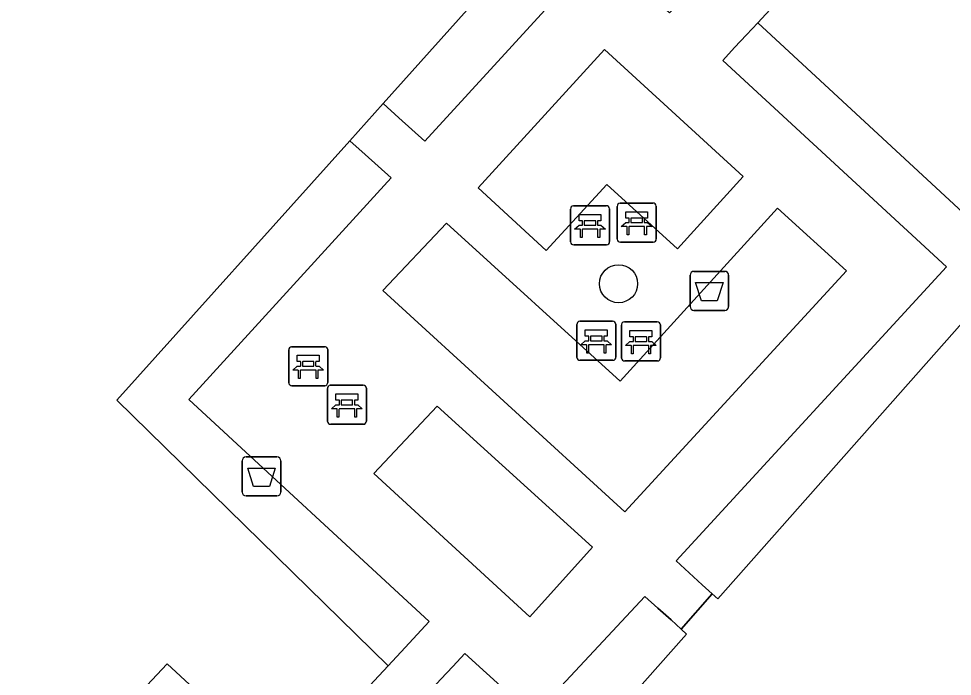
# Model space of a CAD drawing. Extents: x 159039 to 160102, y 381214 to 382524.
# Drawn here: x 159767.15 to 159791.08, y 381888.16 to 381905.02 of the extents above; entities that cross this region are included whole.
import ezdxf

# ---------------------------------------------------------------- set-up
doc = ezdxf.new("R2010")
doc.units = 0
for name, color, linetype in [('IMGEO_Afvalbak', 7, 'Continuous'), ('IMGEO_Bank', 7, 'Continuous'), ('IMGEO_Boom', 7, 'Continuous'), ('IMGEO_Groenvoorziening', 7, 'Continuous'), ('IMGEO_Haag', 7, 'Continuous'), ('IMGEO_Voetpad_open', 7, 'Continuous')]:
    doc.layers.add(name, color=color, linetype=linetype)

msp = doc.modelspace()

# ---------------------------------------------------------------- linework, layer by layer
at = {"layer": 'IMGEO_Afvalbak'}
for p, q in [((159784.454, 381898.54), (159785.244, 381898.54)), ((159785.244, 381898.54), (159784.454, 381898.54)), ((159784.354, 381897.64), (159784.354, 381898.44)), ((159784.354, 381898.44), (159784.354, 381897.64)), ((159785.344, 381898.44), (159785.344, 381897.64)), ((159785.344, 381897.64), (159785.344, 381898.44)), ((159785.244, 381897.54), (159784.454, 381897.54)), ((159784.454, 381897.54), (159785.244, 381897.54)), ((159772.876, 381892.881), (159772.876, 381893.681)), ((159772.876, 381893.681), (159772.876, 381892.881)), ((159772.976, 381893.781), (159773.766, 381893.781)), ((159773.766, 381893.781), (159772.976, 381893.781)), ((159773.866, 381893.681), (159773.866, 381892.881)), ((159773.866, 381892.881), (159773.866, 381893.681)), ((159773.766, 381892.781), (159772.976, 381892.781)), ((159772.976, 381892.781), (159773.766, 381892.781))]:
    msp.add_line(p, q, dxfattribs=at)
for points in [[(159784.497, 381898.254), (159785.201, 381898.254), (159785.052, 381897.784), (159784.646, 381897.784), (159784.497, 381898.254)], [(159773.019, 381893.495), (159773.723, 381893.495), (159773.574, 381893.025), (159773.168, 381893.025), (159773.019, 381893.495)]]:
    msp.add_lwpolyline(points, dxfattribs=at)
for centre, start, end in [((159784.454, 381898.44), 90, 180), ((159784.454, 381898.44), 90, 180), ((159785.244, 381898.44), 0, 90), ((159785.244, 381898.44), 360, 90), ((159784.454, 381897.64), 180, 270), ((159784.454, 381897.64), 180, 270), ((159785.244, 381897.64), 270, 0), ((159785.244, 381897.64), 270, 0), ((159772.976, 381893.681), 90, 180), ((159772.976, 381893.681), 90, 180), ((159773.766, 381893.681), 0, 90), ((159773.766, 381893.681), 360, 90), ((159772.976, 381892.881), 180, 270), ((159772.976, 381892.881), 180, 270), ((159773.766, 381892.881), 270, 0), ((159773.766, 381892.881), 270, 0)]:
    msp.add_arc(centre, 0.1, start, end, dxfattribs=at)
at = {"layer": 'IMGEO_Bank'}
for p, q in [((159781.367, 381900.22), (159782.208, 381900.22)), ((159782.208, 381900.22), (159781.367, 381900.22)), ((159782.292, 381900.145), (159782.292, 381899.304)), ((159782.292, 381899.304), (159782.292, 381900.145)), ((159782.488, 381899.364), (159782.488, 381900.205)), ((159782.488, 381900.205), (159782.488, 381899.364)), ((159782.563, 381900.289), (159783.404, 381900.289)), ((159783.404, 381900.289), (159782.563, 381900.289)), ((159783.488, 381900.214), (159783.488, 381899.373)), ((159783.488, 381899.373), (159783.488, 381900.214)), ((159781.292, 381899.295), (159781.292, 381900.136)), ((159781.292, 381900.136), (159781.292, 381899.295)), ((159782.797, 381899.795), (159782.797, 381899.901)), ((159782.841, 381899.901), (159782.841, 381899.795)), ((159783.129, 381899.907), (159782.847, 381899.907)), ((159783.135, 381899.795), (159783.135, 381899.901)), ((159783.179, 381899.901), (159783.179, 381899.795)), ((159781.601, 381899.726), (159781.601, 381899.832)), ((159781.645, 381899.832), (159781.645, 381899.726)), ((159781.933, 381899.838), (159781.651, 381899.838)), ((159781.651, 381899.72), (159781.933, 381899.72)), ((159781.939, 381899.726), (159781.939, 381899.832)), ((159781.983, 381899.832), (159781.983, 381899.726)), ((159783.185, 381899.687), (159782.792, 381899.687)), ((159782.847, 381899.789), (159783.129, 381899.789)), ((159781.989, 381899.618), (159781.596, 381899.618)), ((159782.217, 381899.22), (159781.376, 381899.22)), ((159781.376, 381899.22), (159782.217, 381899.22)), ((159783.413, 381899.289), (159782.572, 381899.289)), ((159782.572, 381899.289), (159783.413, 381899.289)), ((159781.453, 381896.334), (159781.453, 381897.175)), ((159781.453, 381897.175), (159781.453, 381896.334)), ((159781.528, 381897.259), (159782.369, 381897.259)), ((159782.369, 381897.259), (159781.528, 381897.259)), ((159782.453, 381897.184), (159782.453, 381896.343)), ((159782.453, 381896.343), (159782.453, 381897.184)), ((159782.596, 381896.317), (159782.596, 381897.158)), ((159782.596, 381897.158), (159782.596, 381896.317)), ((159782.671, 381897.242), (159783.512, 381897.242)), ((159783.512, 381897.242), (159782.671, 381897.242)), ((159783.596, 381897.167), (159783.596, 381896.326)), ((159783.596, 381896.326), (159783.596, 381897.167)), ((159781.762, 381896.765), (159781.762, 381896.871)), ((159781.806, 381896.871), (159781.806, 381896.765)), ((159782.094, 381896.877), (159781.812, 381896.877)), ((159782.1, 381896.765), (159782.1, 381896.871)), ((159782.144, 381896.871), (159782.144, 381896.765)), ((159782.905, 381896.748), (159782.905, 381896.854)), ((159782.949, 381896.854), (159782.949, 381896.748)), ((159783.237, 381896.86), (159782.955, 381896.86)), ((159783.243, 381896.748), (159783.243, 381896.854)), ((159783.287, 381896.854), (159783.287, 381896.748)), ((159774.143, 381896.608), (159774.984, 381896.608)), ((159774.984, 381896.608), (159774.143, 381896.608)), ((159782.15, 381896.657), (159781.757, 381896.657)), ((159781.812, 381896.759), (159782.094, 381896.759)), ((159783.293, 381896.64), (159782.9, 381896.64)), ((159782.955, 381896.742), (159783.237, 381896.742)), ((159774.068, 381895.683), (159774.068, 381896.524)), ((159774.068, 381896.524), (159774.068, 381895.683)), ((159775.068, 381896.533), (159775.068, 381895.692)), ((159775.068, 381895.692), (159775.068, 381896.533)), ((159774.377, 381896.114), (159774.377, 381896.22)), ((159774.421, 381896.22), (159774.421, 381896.114)), ((159774.709, 381896.226), (159774.427, 381896.226)), ((159774.427, 381896.108), (159774.709, 381896.108)), ((159774.715, 381896.114), (159774.715, 381896.22)), ((159774.759, 381896.22), (159774.759, 381896.114)), ((159782.378, 381896.259), (159781.537, 381896.259)), ((159781.537, 381896.259), (159782.378, 381896.259)), ((159783.521, 381896.242), (159782.68, 381896.242)), ((159782.68, 381896.242), (159783.521, 381896.242)), ((159774.765, 381896.006), (159774.372, 381896.006)), ((159774.993, 381895.608), (159774.152, 381895.608)), ((159774.152, 381895.608), (159774.993, 381895.608)), ((159775.135, 381895.618), (159775.976, 381895.618)), ((159775.976, 381895.618), (159775.135, 381895.618)), ((159775.06, 381894.693), (159775.06, 381895.534)), ((159775.06, 381895.534), (159775.06, 381894.693)), ((159776.06, 381895.543), (159776.06, 381894.702)), ((159776.06, 381894.702), (159776.06, 381895.543)), ((159775.369, 381895.124), (159775.369, 381895.23)), ((159775.413, 381895.23), (159775.413, 381895.124)), ((159775.701, 381895.236), (159775.419, 381895.236)), ((159775.419, 381895.118), (159775.701, 381895.118)), ((159775.707, 381895.124), (159775.707, 381895.23)), ((159775.751, 381895.23), (159775.751, 381895.124)), ((159775.757, 381895.016), (159775.364, 381895.016)), ((159775.985, 381894.618), (159775.144, 381894.618)), ((159775.144, 381894.618), (159775.985, 381894.618))]:
    msp.add_line(p, q, dxfattribs=at)
for points in [[(159781.595, 381899.838), (159781.509, 381899.838), (159781.509, 381899.999), (159782.072, 381899.999), (159782.072, 381899.838), (159781.989, 381899.838)], [(159782.791, 381899.907), (159782.705, 381899.907), (159782.705, 381900.068), (159783.268, 381900.068), (159783.268, 381899.907), (159783.185, 381899.907)], [(159781.539, 381899.618), (159781.397, 381899.618), (159781.509, 381899.72), (159781.595, 381899.72)], [(159781.989, 381899.72), (159782.072, 381899.72), (159782.184, 381899.618), (159782.045, 381899.618)], [(159782.735, 381899.687), (159782.593, 381899.687), (159782.705, 381899.789), (159782.791, 381899.789)], [(159782.785, 381899.68), (159782.785, 381899.473), (159782.742, 381899.473), (159782.742, 381899.68)], [(159783.185, 381899.789), (159783.268, 381899.789), (159783.38, 381899.687), (159783.241, 381899.687)], [(159783.235, 381899.68), (159783.235, 381899.473), (159783.191, 381899.473), (159783.191, 381899.68)], [(159781.589, 381899.611), (159781.589, 381899.404), (159781.546, 381899.404), (159781.546, 381899.611)], [(159782.039, 381899.611), (159782.039, 381899.404), (159781.995, 381899.404), (159781.995, 381899.611)], [(159781.756, 381896.877), (159781.67, 381896.877), (159781.67, 381897.038), (159782.233, 381897.038), (159782.233, 381896.877), (159782.15, 381896.877)], [(159782.899, 381896.86), (159782.813, 381896.86), (159782.813, 381897.021), (159783.376, 381897.021), (159783.376, 381896.86), (159783.293, 381896.86)], [(159781.7, 381896.657), (159781.558, 381896.657), (159781.67, 381896.759), (159781.756, 381896.759)], [(159781.75, 381896.65), (159781.75, 381896.443), (159781.707, 381896.443), (159781.707, 381896.65)], [(159782.15, 381896.759), (159782.233, 381896.759), (159782.345, 381896.657), (159782.206, 381896.657)], [(159782.2, 381896.65), (159782.2, 381896.443), (159782.156, 381896.443), (159782.156, 381896.65)], [(159782.843, 381896.64), (159782.701, 381896.64), (159782.813, 381896.742), (159782.899, 381896.742)], [(159782.893, 381896.633), (159782.893, 381896.426), (159782.85, 381896.426), (159782.85, 381896.633)], [(159783.293, 381896.742), (159783.376, 381896.742), (159783.488, 381896.64), (159783.349, 381896.64)], [(159783.343, 381896.633), (159783.343, 381896.426), (159783.299, 381896.426), (159783.299, 381896.633)], [(159774.371, 381896.226), (159774.285, 381896.226), (159774.285, 381896.387), (159774.848, 381896.387), (159774.848, 381896.226), (159774.765, 381896.226)], [(159774.315, 381896.006), (159774.173, 381896.006), (159774.285, 381896.108), (159774.371, 381896.108)], [(159774.765, 381896.108), (159774.848, 381896.108), (159774.96, 381896.006), (159774.821, 381896.006)], [(159774.365, 381895.999), (159774.365, 381895.792), (159774.322, 381895.792), (159774.322, 381895.999)], [(159774.815, 381895.999), (159774.815, 381895.792), (159774.771, 381895.792), (159774.771, 381895.999)], [(159775.363, 381895.236), (159775.277, 381895.236), (159775.277, 381895.397), (159775.84, 381895.397), (159775.84, 381895.236), (159775.757, 381895.236)], [(159775.307, 381895.016), (159775.165, 381895.016), (159775.277, 381895.118), (159775.363, 381895.118)], [(159775.757, 381895.118), (159775.84, 381895.118), (159775.952, 381895.016), (159775.813, 381895.016)], [(159775.357, 381895.009), (159775.357, 381894.802), (159775.314, 381894.802), (159775.314, 381895.009)], [(159775.807, 381895.009), (159775.807, 381894.802), (159775.763, 381894.802), (159775.763, 381895.009)]]:
    msp.add_lwpolyline(points, dxfattribs=at)
for centre, radius, start, end in [((159781.37, 381900.142), 0.0779, 92.4484, 184.2845), ((159781.37, 381900.142), 0.0779, 92.4484, 184.2845), ((159782.214, 381900.142), 0.0779, 2.4484, 94.2845), ((159782.214, 381900.142), 0.0779, 2.4484, 94.2845), ((159782.566, 381900.211), 0.0779, 92.4484, 184.2845), ((159782.566, 381900.211), 0.0779, 92.4484, 184.2845), ((159783.41, 381900.211), 0.0779, 2.4484, 94.2845), ((159783.41, 381900.211), 0.0779, 2.4484, 94.2845), ((159782.79, 381899.9), 0.00671, 2.8957, 87.1043), ((159782.847, 381899.9), 0.00671, 92.8957, 177.1043), ((159783.129, 381899.9), 0.00671, 2.8957, 87.1043), ((159783.186, 381899.9), 0.00671, 92.8957, 177.1043), ((159781.594, 381899.831), 0.00671, 2.8957, 87.1043), ((159781.594, 381899.727), 0.00671, 272.8957, 357.1043), ((159781.651, 381899.831), 0.00671, 92.8957, 177.1043), ((159781.651, 381899.727), 0.00671, 182.8957, 267.1043), ((159781.933, 381899.831), 0.00671, 2.8957, 87.1043), ((159781.933, 381899.727), 0.00671, 272.8957, 357.1043), ((159781.99, 381899.831), 0.00671, 92.8957, 177.1043), ((159781.99, 381899.727), 0.00671, 182.8957, 267.1043), ((159782.735, 381899.68), 0.00671, 2.8957, 87.1043), ((159782.792, 381899.68), 0.00671, 92.8957, 177.1043), ((159782.79, 381899.796), 0.00671, 272.8957, 357.1043), ((159782.847, 381899.796), 0.00671, 182.8957, 267.1043), ((159783.129, 381899.796), 0.00671, 272.8957, 357.1043), ((159783.186, 381899.796), 0.00671, 182.8957, 267.1043), ((159783.184, 381899.68), 0.00671, 2.8957, 87.1043), ((159783.241, 381899.68), 0.00671, 92.8957, 177.1043), ((159781.539, 381899.611), 0.00671, 2.8957, 87.1043), ((159781.596, 381899.611), 0.00671, 92.8957, 177.1043), ((159781.988, 381899.611), 0.00671, 2.8957, 87.1043), ((159782.045, 381899.611), 0.00671, 92.8957, 177.1043), ((159781.37, 381899.298), 0.0779, 182.4484, 274.2845), ((159781.37, 381899.298), 0.0779, 182.4484, 274.2845), ((159782.214, 381899.298), 0.0779, 272.4484, 4.2845), ((159782.214, 381899.298), 0.0779, 272.4484, 4.2845), ((159782.566, 381899.367), 0.0779, 182.4484, 274.2845), ((159782.566, 381899.367), 0.0779, 182.4484, 274.2845), ((159783.41, 381899.367), 0.0779, 272.4484, 4.2845), ((159783.41, 381899.367), 0.0779, 272.4484, 4.2845), ((159781.531, 381897.181), 0.0779, 92.4484, 184.2845), ((159781.531, 381897.181), 0.0779, 92.4484, 184.2845), ((159782.375, 381897.181), 0.0779, 2.4484, 94.2845), ((159782.375, 381897.181), 0.0779, 2.4484, 94.2845), ((159782.674, 381897.164), 0.0779, 92.4484, 184.2845), ((159782.674, 381897.164), 0.0779, 92.4484, 184.2845), ((159783.518, 381897.164), 0.0779, 2.4484, 94.2845), ((159783.518, 381897.164), 0.0779, 2.4484, 94.2845), ((159781.755, 381896.87), 0.00671, 2.8957, 87.1043), ((159781.812, 381896.87), 0.00671, 92.8957, 177.1043), ((159782.094, 381896.87), 0.00671, 2.8957, 87.1043), ((159782.151, 381896.87), 0.00671, 92.8957, 177.1043), ((159782.898, 381896.853), 0.00671, 2.8957, 87.1043), ((159782.955, 381896.853), 0.00671, 92.8957, 177.1043), ((159783.237, 381896.853), 0.00671, 2.8957, 87.1043), ((159783.294, 381896.853), 0.00671, 92.8957, 177.1043), ((159774.146, 381896.53), 0.0779, 92.4484, 184.2845), ((159774.146, 381896.53), 0.0779, 92.4484, 184.2845), ((159774.99, 381896.53), 0.0779, 2.4484, 94.2845), ((159774.99, 381896.53), 0.0779, 2.4484, 94.2845), ((159781.7, 381896.65), 0.00671, 2.8957, 87.1043), ((159781.757, 381896.65), 0.00671, 92.8957, 177.1043), ((159781.755, 381896.766), 0.00671, 272.8957, 357.1043), ((159781.812, 381896.766), 0.00671, 182.8957, 267.1043), ((159782.094, 381896.766), 0.00671, 272.8957, 357.1043), ((159782.151, 381896.766), 0.00671, 182.8957, 267.1043), ((159782.149, 381896.65), 0.00671, 2.8957, 87.1043), ((159782.206, 381896.65), 0.00671, 92.8957, 177.1043), ((159782.843, 381896.633), 0.00671, 2.8957, 87.1043), ((159782.9, 381896.633), 0.00671, 92.8957, 177.1043), ((159782.898, 381896.749), 0.00671, 272.8957, 357.1043), ((159782.955, 381896.749), 0.00671, 182.8957, 267.1043), ((159783.237, 381896.749), 0.00671, 272.8957, 357.1043), ((159783.294, 381896.749), 0.00671, 182.8957, 267.1043), ((159783.292, 381896.633), 0.00671, 2.8957, 87.1043), ((159783.349, 381896.633), 0.00671, 92.8957, 177.1043), ((159781.531, 381896.337), 0.0779, 182.4484, 274.2845), ((159781.531, 381896.337), 0.0779, 182.4484, 274.2845), ((159782.375, 381896.337), 0.0779, 272.4484, 4.2845), ((159782.375, 381896.337), 0.0779, 272.4484, 4.2845), ((159782.674, 381896.32), 0.0779, 182.4484, 274.2845), ((159782.674, 381896.32), 0.0779, 182.4484, 274.2845), ((159783.518, 381896.32), 0.0779, 272.4484, 4.2845), ((159783.518, 381896.32), 0.0779, 272.4484, 4.2845), ((159774.37, 381896.219), 0.00671, 2.8957, 87.1043), ((159774.37, 381896.115), 0.00671, 272.8957, 357.1043), ((159774.427, 381896.219), 0.00671, 92.8957, 177.1043), ((159774.427, 381896.115), 0.00671, 182.8957, 267.1043), ((159774.709, 381896.219), 0.00671, 2.8957, 87.1043), ((159774.709, 381896.115), 0.00671, 272.8957, 357.1043), ((159774.766, 381896.219), 0.00671, 92.8957, 177.1043), ((159774.766, 381896.115), 0.00671, 182.8957, 267.1043), ((159774.315, 381895.999), 0.00671, 2.8957, 87.1043), ((159774.372, 381895.999), 0.00671, 92.8957, 177.1043), ((159774.764, 381895.999), 0.00671, 2.8957, 87.1043), ((159774.821, 381895.999), 0.00671, 92.8957, 177.1043), ((159774.146, 381895.686), 0.0779, 182.4484, 274.2845), ((159774.146, 381895.686), 0.0779, 182.4484, 274.2845), ((159774.99, 381895.686), 0.0779, 272.4484, 4.2845), ((159774.99, 381895.686), 0.0779, 272.4484, 4.2845), ((159775.138, 381895.54), 0.0779, 92.4484, 184.2845), ((159775.138, 381895.54), 0.0779, 92.4484, 184.2845), ((159775.982, 381895.54), 0.0779, 2.4484, 94.2845), ((159775.982, 381895.54), 0.0779, 2.4484, 94.2845), ((159775.362, 381895.229), 0.00671, 2.8957, 87.1043), ((159775.362, 381895.125), 0.00671, 272.8957, 357.1043), ((159775.419, 381895.229), 0.00671, 92.8957, 177.1043), ((159775.419, 381895.125), 0.00671, 182.8957, 267.1043), ((159775.701, 381895.229), 0.00671, 2.8957, 87.1043), ((159775.701, 381895.125), 0.00671, 272.8957, 357.1043), ((159775.758, 381895.229), 0.00671, 92.8957, 177.1043), ((159775.758, 381895.125), 0.00671, 182.8957, 267.1043), ((159775.307, 381895.009), 0.00671, 2.8957, 87.1043), ((159775.364, 381895.009), 0.00671, 92.8957, 177.1043), ((159775.756, 381895.009), 0.00671, 2.8957, 87.1043), ((159775.813, 381895.009), 0.00671, 92.8957, 177.1043), ((159775.138, 381894.696), 0.0779, 182.4484, 274.2845), ((159775.138, 381894.696), 0.0779, 182.4484, 274.2845), ((159775.982, 381894.696), 0.0779, 272.4484, 4.2845), ((159775.982, 381894.696), 0.0779, 272.4484, 4.2845)]:
    msp.add_arc(centre, radius, start, end, dxfattribs=at)
at = {"layer": 'IMGEO_Boom'}
msp.add_circle((159782.522, 381898.222), 0.489, dxfattribs=at)
at = {"layer": 'IMGEO_Groenvoorziening'}
for points in [[(159775.631, 381901.89), (159776.485, 381902.843), (159781.835, 381908.813), (159784.759, 381906.174), (159793.407, 381915.476), (159788.414, 381920.207)], [(159749.488, 381883.751), (159750.578, 381884.958), (159749.655, 381885.849), (159754.045, 381890.43), (159767.12, 381878.228), (159771.96, 381883.421), (159768.898, 381886.277), (159770.952, 381888.48), (159774.018, 381885.64), (159776.617, 381888.429), (159769.667, 381895.235), (159775.631, 381901.89)]]:
    msp.add_lwpolyline(points, dxfattribs=at)
for points in [[(159812.515, 381897.753), (159804.824, 381904.706), (159803.514, 381905.929), (159794.712, 381914.245), (159786.088, 381904.915), (159792.714, 381898.78), (159785.064, 381890.144), (159784.922, 381890.269), (159784.13, 381889.367), (159784.263, 381889.24), (159780.463, 381884.95), (159777.538, 381887.619), (159767.969, 381877.352), (159782.051, 381864.695)], [(159781.835, 381908.813), (159776.485, 381902.843), (159776.891, 381902.48), (159777.226, 381902.18), (159777.561, 381901.879), (159782.038, 381906.777), (159783.825, 381905.169), (159784.131, 381905.499), (159784.438, 381905.828), (159784.759, 381906.174)], [(159786.088, 381904.915), (159785.802, 381904.606), (159785.497, 381904.275), (159785.191, 381903.945), (159790.928, 381898.652), (159784.001, 381891.117), (159784.332, 381890.812), (159784.663, 381890.507), (159784.922, 381890.269), (159785.064, 381890.144), (159792.714, 381898.78)], [(159782.159, 381904.225), (159778.92, 381900.681), (159780.671, 381899.074), (159782.218, 381900.77), (159784.036, 381899.121), (159785.712, 381900.969)], [(159776.697, 381900.934), (159776.362, 381901.235), (159776.027, 381901.535), (159775.631, 381901.89), (159769.667, 381895.235), (159776.617, 381888.429), (159777.055, 381888.9), (159777.362, 381889.229), (159777.669, 381889.559), (159771.507, 381895.257)], [(159788.365, 381898.556), (159786.597, 381900.16), (159782.56, 381895.727), (159778.11, 381899.777), (159776.484, 381898.049), (159782.683, 381892.374)], [(159777.871, 381895.086), (159776.254, 381893.354), (159780.252, 381889.682), (159781.855, 381891.47)], [(159784.263, 381889.24), (159784.13, 381889.367), (159783.868, 381889.603), (159783.533, 381889.904), (159783.198, 381890.204), (159780.345, 381887.141), (159778.581, 381888.738), (159778.274, 381888.409), (159777.967, 381888.08), (159777.538, 381887.619), (159780.463, 381884.95)]]:
    msp.add_lwpolyline(points, close=True, dxfattribs=at)
at = {"layer": 'IMGEO_Haag'}
for points in [[(159781.835, 381908.813), (159776.485, 381902.843), (159776.891, 381902.48), (159777.226, 381902.18), (159777.561, 381901.879), (159782.038, 381906.777), (159783.825, 381905.169), (159784.131, 381905.499), (159784.438, 381905.828), (159784.759, 381906.174)], [(159786.088, 381904.915), (159785.802, 381904.606), (159785.497, 381904.275), (159785.191, 381903.945), (159790.928, 381898.652), (159784.001, 381891.117), (159784.332, 381890.812), (159784.663, 381890.507), (159784.922, 381890.269), (159785.064, 381890.144), (159792.714, 381898.78)], [(159776.697, 381900.934), (159776.362, 381901.235), (159776.027, 381901.535), (159775.631, 381901.89), (159769.667, 381895.235), (159776.617, 381888.429), (159777.055, 381888.9), (159777.362, 381889.229), (159777.669, 381889.559), (159771.507, 381895.257)], [(159784.263, 381889.24), (159784.13, 381889.367), (159783.868, 381889.603), (159783.533, 381889.904), (159783.198, 381890.204), (159780.345, 381887.141), (159778.581, 381888.738), (159778.274, 381888.409), (159777.967, 381888.08), (159777.538, 381887.619), (159780.463, 381884.95)]]:
    msp.add_lwpolyline(points, close=True, dxfattribs=at)
at = {"layer": 'IMGEO_Voetpad_open'}
for points in [[(159763.93, 381872.671), (159767.312, 381876.373), (159767.175, 381876.5), (159767.969, 381877.352), (159777.538, 381887.619), (159777.967, 381888.08), (159778.274, 381888.409), (159778.581, 381888.738), (159780.345, 381887.141), (159783.198, 381890.204), (159783.533, 381889.904), (159783.868, 381889.603), (159784.13, 381889.367), (159784.922, 381890.269), (159784.663, 381890.507), (159784.332, 381890.812), (159784.001, 381891.117), (159790.928, 381898.652), (159785.191, 381903.945), (159785.497, 381904.275), (159785.802, 381904.606), (159786.088, 381904.915), (159794.712, 381914.245)], [(159782.038, 381906.777), (159777.561, 381901.879), (159777.226, 381902.18), (159776.891, 381902.48), (159776.485, 381902.843), (159775.631, 381901.89), (159776.027, 381901.535), (159776.362, 381901.235), (159776.697, 381900.934), (159771.507, 381895.257), (159777.669, 381889.559), (159777.362, 381889.229), (159777.055, 381888.9), (159776.617, 381888.429), (159774.018, 381885.64), (159770.952, 381888.48), (159768.898, 381886.277), (159771.96, 381883.421), (159767.12, 381878.228)]]:
    msp.add_lwpolyline(points, dxfattribs=at)
for points in [[(159778.92, 381900.681), (159782.159, 381904.225), (159785.712, 381900.969), (159784.036, 381899.121), (159782.218, 381900.77), (159780.671, 381899.074)], [(159776.484, 381898.049), (159778.11, 381899.777), (159782.56, 381895.727), (159786.597, 381900.16), (159788.365, 381898.556), (159782.683, 381892.374)], [(159781.855, 381891.47), (159780.252, 381889.682), (159776.254, 381893.354), (159777.871, 381895.086)]]:
    msp.add_lwpolyline(points, close=True, dxfattribs=at)

doc.saveas('drawing.dxf')
